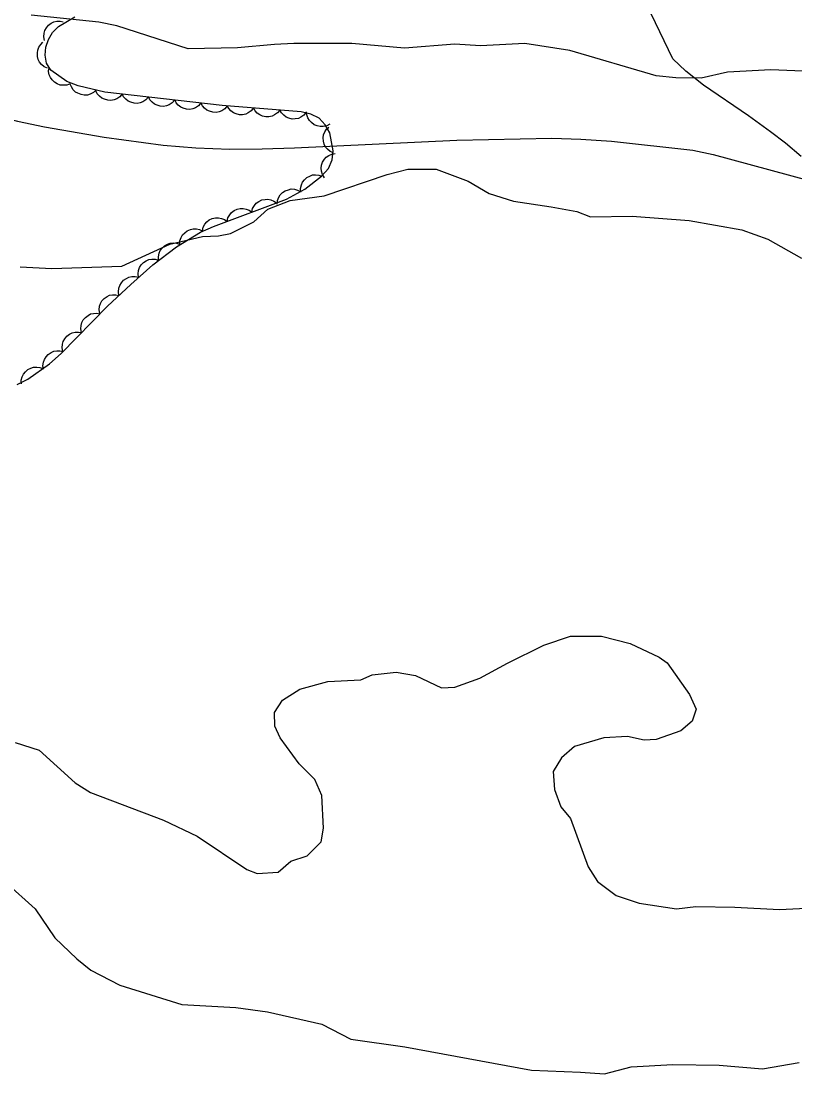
# Model space of a CAD drawing. Extents: x 336540 to 340074, y 5572036 to 5573747.
# Drawn here: x 337988.9 to 338076.7, y 5573248.5 to 5573368 of the extents above; entities that cross this region are included whole.
import ezdxf

# ---------------------------------------------------------------- set-up
doc = ezdxf.new("R2010")
doc.units = 0
for name, color, linetype in [('Niveau 2', 7, 'Continuous'), ('Niveau 22', 7, 'Continuous'), ('Niveau 4', 7, 'Continuous'), ('Niveau 44', 7, 'Continuous')]:
    doc.layers.add(name, color=color, linetype=linetype)

msp = doc.modelspace()

# ---------------------------------------------------------------- linework, layer by layer
at = {"layer": 'Niveau 2'}
for points in [[(338079.38, 5573362.25), (338073.96, 5573362.48), (338069.05, 5573362.23), (338066.04, 5573361.55), (338063.18, 5573361.58), (338060.95, 5573361.81), (338051.15, 5573364.7), (338046.04, 5573365.46), (338040.99, 5573365.21), (338038.1, 5573365.4), (338032.37, 5573364.94), (338026.4, 5573365.48), (338019.81, 5573365.48), (338017.6, 5573365.36), (338013.41, 5573364.97), (338007.82, 5573364.86), (337999.73, 5573367.5), (337997.67, 5573367.9), (337990.02, 5573368.7)], [(337988.77, 5573340.12), (337992.35, 5573339.95), (338000.28, 5573340.21), (338005.75, 5573342.7), (338009.43, 5573343.55), (338011.28, 5573343.64), (338012.63, 5573343.9), (338015.27, 5573345.22), (338016.88, 5573346.65), (338019.38, 5573347.64), (338023.24, 5573348.17), (338030.4, 5573350.59), (338032.74, 5573351.2), (338035.95, 5573351.2), (338039.58, 5573349.86), (338042, 5573348.46), (338044.76, 5573347.58), (338049.02, 5573346.95), (338051.94, 5573346.42), (338053.49, 5573345.81), (338058.22, 5573345.89), (338064.69, 5573345.37), (338070.66, 5573344.31), (338073.6, 5573343.28), (338077.42, 5573341.11)], [(338044.07, 5573295.11), (338048.19, 5573297.18), (338051.2, 5573298.2), (338054.74, 5573298.19), (338058, 5573297.35), (338061.28, 5573295.81), (338062.18, 5573295.17), (338064.72, 5573291.58), (338065.49, 5573289.91), (338065.04, 5573288.54), (338063.75, 5573287.44), (338060.92, 5573286.46), (338059.58, 5573286.39), (338057.69, 5573286.8), (338054.98, 5573286.66), (338051.65, 5573285.65), (338050.19, 5573284.39), (338049.26, 5573282.81), (338049.38, 5573280.79), (338050.13, 5573278.8), (338051.22, 5573277.48), (338053.2, 5573272), (338054.29, 5573270.33), (338056.41, 5573268.75), (338058.99, 5573267.86), (338063.26, 5573267.23), (338065.43, 5573267.51), (338069.85, 5573267.41), (338074.95, 5573267.15), (338080.18, 5573267.43)], [(338005.02, 5573277.32), (338008.84, 5573275.5), (338014.46, 5573271.69), (338015.66, 5573271.25), (338018.02, 5573271.38), (338019.49, 5573272.64), (338021.31, 5573273.24), (338022.91, 5573274.85), (338023.18, 5573276.38), (338022.99, 5573280.12), (338022.21, 5573281.92), (338020.43, 5573283.71), (338018.27, 5573286.65), (338017.67, 5573287.99), (338017.6, 5573289.52), (338018.54, 5573290.91), (338020.5, 5573292.19), (338023.69, 5573293.04), (338027.4, 5573293.23), (338028.72, 5573293.8), (338031.42, 5573294.12), (338033.62, 5573293.72), (338036.58, 5573292.34), (338038.1, 5573292.41), (338040.93, 5573293.42), (338044.07, 5573295.11)], [(337988.17, 5573286.13), (337990.91, 5573285.25), (337995, 5573281.55), (337996.73, 5573280.46), (338005.02, 5573277.32)], [(337987.1, 5573270.28), (337990.47, 5573267.25), (337992.67, 5573263.96), (337995.18, 5573261.54), (337996.77, 5573260.26)], [(337996.77, 5573260.26), (338000.07, 5573258.56), (338007.12, 5573256.38), (338013.24, 5573256.03), (338016.81, 5573255.53), (338022.98, 5573254.15), (338026.28, 5573252.45), (338032.42, 5573251.58), (338046.77, 5573248.92), (338052.36, 5573248.71), (338055.07, 5573248.49), (338058.09, 5573249.31), (338062.81, 5573249.55), (338068.07, 5573249.5), (338073, 5573249.07), (338077.18, 5573249.8)]]:
    msp.add_lwpolyline(points, dxfattribs=at)
at = {"layer": 'Niveau 22'}
msp.add_lwpolyline([(338077.39, 5573352.64), (338075.63, 5573354.15), (338073.91, 5573355.46), (338071.42, 5573357.28), (338066.32, 5573360.74), (338064.29, 5573362.35), (338062.81, 5573363.75), (338060.38, 5573368.86), (338059.09, 5573371.13), (338057.61, 5573373.45), (338054.2, 5573378.46), (338052.58, 5573380.59), (338049.13, 5573384.59), (338046.9, 5573387.97), (338046.4, 5573389.45), (338046.33, 5573390.01), (338043.8, 5573396.22)], dxfattribs=at)
at = {"layer": 'Niveau 4'}
msp.add_lwpolyline([(337967.59, 5573362.91), (337971.12, 5573362.22), (337974.62, 5573361.36), (337977.24, 5573360.56), (337983.13, 5573358.24), (337985.64, 5573357.39), (337988.45, 5573356.65), (337991.52, 5573356.03), (337998.28, 5573354.86), (338005, 5573353.93), (338008.69, 5573353.63), (338012.56, 5573353.49), (338016.21, 5573353.52), (338019.87, 5573353.63), (338038.31, 5573354.51), (338049.08, 5573354.74), (338052.4, 5573354.63), (338055.88, 5573354.4), (338065.1, 5573353.36), (338067.39, 5573352.86), (338078.16, 5573349.95)], dxfattribs=at)
at = {"layer": 'Niveau 44'}
for points in [[(337992.25, 5573362.46), (337991.76, 5573363.26), (337991.6, 5573364.16), (337991.67, 5573365.07), (337991.95, 5573365.95), (337992.44, 5573366.74), (337993.12, 5573367.42), (337994.94, 5573368.52)], [(337991.53, 5573365.83), (337991.45, 5573366.24), (337991.49, 5573366.64), (337991.57, 5573366.96), (337991.74, 5573367.27), (337991.98, 5573367.55), (337992.29, 5573367.77), (337992.58, 5573367.93), (337992.92, 5573368), (337993.29, 5573368.01), (337993.65, 5573367.95)], [(337991.87, 5573362.66), (337991.49, 5573362.83), (337991.18, 5573363.09), (337990.96, 5573363.34), (337990.81, 5573363.66), (337990.72, 5573364.02), (337990.71, 5573364.4), (337990.74, 5573364.72), (337990.88, 5573365.05), (337991.08, 5573365.36), (337991.34, 5573365.61)], [(337988.4, 5573326.78), (337989.62, 5573327.35), (337992.08, 5573329.1), (337993.39, 5573330.29), (337998.67, 5573335.67), (338001.3, 5573338.12), (338003.82, 5573340.35), (338006.48, 5573342.41), (338009.23, 5573344.07), (338010.71, 5573344.7), (338018.99, 5573347.81), (338021.05, 5573348.95), (338022.97, 5573350.41), (338023.75, 5573351.3), (338024.18, 5573352.27), (338024.29, 5573353.28), (338023.9, 5573355.34), (338023.36, 5573356.26), (338022.67, 5573356.99), (338021.76, 5573357.47), (338020.64, 5573357.72), (338011.69, 5573358.45), (337998.37, 5573359.97), (337995.32, 5573360.67), (337994.05, 5573361.18), (337992.25, 5573362.46)], [(337994.43, 5573360.91), (337994.04, 5573360.76), (337993.63, 5573360.74), (337993.3, 5573360.76), (337992.97, 5573360.88), (337992.66, 5573361.07), (337992.39, 5573361.34), (337992.18, 5573361.6), (337992.05, 5573361.93), (337991.98, 5573362.29), (337991.99, 5573362.65)], [(337997.36, 5573360.2), (337997.06, 5573359.92), (337996.69, 5573359.74), (337996.38, 5573359.63), (337996.03, 5573359.62), (337995.66, 5573359.67), (337995.31, 5573359.82), (337995.02, 5573359.97), (337994.78, 5573360.23), (337994.57, 5573360.54), (337994.44, 5573360.87)], [(338000.33, 5573359.75), (338000.05, 5573359.43), (337999.71, 5573359.21), (337999.41, 5573359.07), (337999.06, 5573359.02), (337998.69, 5573359.03), (337998.33, 5573359.14), (337998.02, 5573359.26), (337997.75, 5573359.49), (337997.51, 5573359.77), (337997.35, 5573360.09)], [(338003.31, 5573359.41), (338003.03, 5573359.09), (338002.69, 5573358.87), (338002.39, 5573358.73), (338002.04, 5573358.68), (338001.68, 5573358.69), (338001.31, 5573358.8), (338001, 5573358.92), (338000.73, 5573359.15), (338000.49, 5573359.43), (338000.33, 5573359.75)], [(338006.29, 5573359.07), (338006.02, 5573358.75), (338005.67, 5573358.53), (338005.37, 5573358.39), (338005.02, 5573358.34), (338004.66, 5573358.35), (338004.29, 5573358.46), (338003.99, 5573358.58), (338003.72, 5573358.81), (338003.47, 5573359.09), (338003.31, 5573359.41)], [(338009.27, 5573358.73), (338009, 5573358.41), (338008.65, 5573358.19), (338008.35, 5573358.05), (338008.01, 5573358), (338007.64, 5573358.01), (338007.27, 5573358.12), (338006.97, 5573358.24), (338006.7, 5573358.47), (338006.45, 5573358.75), (338006.29, 5573359.07)], [(338012.25, 5573358.39), (338011.98, 5573358.07), (338011.63, 5573357.85), (338011.33, 5573357.71), (338010.99, 5573357.66), (338010.62, 5573357.67), (338010.25, 5573357.78), (338009.95, 5573357.9), (338009.68, 5573358.13), (338009.43, 5573358.41), (338009.27, 5573358.73)], [(338015.24, 5573358.16), (338014.98, 5573357.83), (338014.64, 5573357.61), (338014.35, 5573357.46), (338014, 5573357.39), (338013.63, 5573357.39), (338013.26, 5573357.49), (338012.96, 5573357.6), (338012.68, 5573357.82), (338012.43, 5573358.09), (338012.25, 5573358.4)], [(338018.23, 5573357.92), (338017.97, 5573357.59), (338017.63, 5573357.36), (338017.34, 5573357.21), (338016.99, 5573357.15), (338016.62, 5573357.15), (338016.25, 5573357.24), (338015.95, 5573357.36), (338015.67, 5573357.57), (338015.42, 5573357.85), (338015.24, 5573358.16)], [(338021.22, 5573357.67), (338020.96, 5573357.35), (338020.62, 5573357.12), (338020.33, 5573356.97), (338019.98, 5573356.91), (338019.61, 5573356.9), (338019.24, 5573357), (338018.94, 5573357.11), (338018.66, 5573357.33), (338018.41, 5573357.6), (338018.23, 5573357.92)], [(338023.91, 5573356.33), (338023.55, 5573356.14), (338023.15, 5573356.06), (338022.82, 5573356.04), (338022.47, 5573356.12), (338022.13, 5573356.26), (338021.83, 5573356.49), (338021.59, 5573356.72), (338021.42, 5573357.03), (338021.3, 5573357.38), (338021.26, 5573357.73)], [(338024.33, 5573353.05), (338023.95, 5573353.21), (338023.64, 5573353.47), (338023.42, 5573353.72), (338023.27, 5573354.04), (338023.17, 5573354.39), (338023.16, 5573354.78), (338023.19, 5573355.1), (338023.32, 5573355.43), (338023.52, 5573355.74), (338023.78, 5573355.99)], [(338023.28, 5573350.24), (338023.06, 5573350.59), (338022.95, 5573350.99), (338022.91, 5573351.31), (338022.96, 5573351.66), (338023.08, 5573352.01), (338023.3, 5573352.33), (338023.5, 5573352.58), (338023.8, 5573352.77), (338024.14, 5573352.92), (338024.5, 5573352.98)], [(338020.6, 5573348.61), (338020.58, 5573349.02), (338020.67, 5573349.42), (338020.79, 5573349.73), (338021.01, 5573350), (338021.28, 5573350.25), (338021.62, 5573350.43), (338021.93, 5573350.55), (338022.28, 5573350.57), (338022.65, 5573350.54), (338022.99, 5573350.42)], [(338017.93, 5573347.22), (338017.97, 5573347.64), (338018.12, 5573348.02), (338018.28, 5573348.3), (338018.54, 5573348.55), (338018.84, 5573348.75), (338019.21, 5573348.88), (338019.52, 5573348.96), (338019.87, 5573348.93), (338020.23, 5573348.84), (338020.55, 5573348.68)], [(338015.05, 5573346.33), (338015.14, 5573346.74), (338015.35, 5573347.09), (338015.55, 5573347.35), (338015.84, 5573347.55), (338016.17, 5573347.71), (338016.55, 5573347.78), (338016.88, 5573347.81), (338017.22, 5573347.73), (338017.56, 5573347.59), (338017.86, 5573347.38)], [(338009.43, 5573344.22), (338009.53, 5573344.63), (338009.73, 5573344.98), (338009.94, 5573345.24), (338010.22, 5573345.44), (338010.56, 5573345.6), (338010.93, 5573345.67), (338011.26, 5573345.7), (338011.6, 5573345.62), (338011.95, 5573345.48), (338012.24, 5573345.27)], [(338012.24, 5573345.27), (338012.34, 5573345.68), (338012.54, 5573346.03), (338012.75, 5573346.29), (338013.03, 5573346.5), (338013.37, 5573346.65), (338013.74, 5573346.73), (338014.07, 5573346.76), (338014.41, 5573346.68), (338014.75, 5573346.54), (338015.05, 5573346.33)], [(338006.87, 5573342.64), (338006.89, 5573343.06), (338007.03, 5573343.44), (338007.18, 5573343.74), (338007.43, 5573343.99), (338007.72, 5573344.21), (338008.08, 5573344.35), (338008.4, 5573344.44), (338008.75, 5573344.42), (338009.11, 5573344.35), (338009.44, 5573344.19)], [(338004.47, 5573340.85), (338004.44, 5573341.27), (338004.53, 5573341.66), (338004.65, 5573341.97), (338004.86, 5573342.25), (338005.14, 5573342.5), (338005.47, 5573342.68), (338005.78, 5573342.81), (338006.13, 5573342.83), (338006.5, 5573342.8), (338006.84, 5573342.69)], [(338002.19, 5573338.9), (338002.13, 5573339.32), (338002.2, 5573339.72), (338002.3, 5573340.04), (338002.49, 5573340.33), (338002.75, 5573340.6), (338003.07, 5573340.8), (338003.36, 5573340.94), (338003.71, 5573340.99), (338004.08, 5573340.98), (338004.43, 5573340.89)], [(337999.97, 5573336.88), (337999.91, 5573337.29), (337999.96, 5573337.7), (338000.05, 5573338.02), (338000.24, 5573338.31), (338000.49, 5573338.59), (338000.81, 5573338.8), (338001.1, 5573338.95), (338001.44, 5573339.01), (338001.82, 5573339.01), (338002.17, 5573338.93)], [(337997.78, 5573334.84), (337997.71, 5573335.25), (337997.77, 5573335.65), (337997.86, 5573335.97), (337998.04, 5573336.27), (337998.29, 5573336.54), (337998.61, 5573336.75), (337998.9, 5573336.9), (337999.25, 5573336.96), (337999.62, 5573336.96), (337999.97, 5573336.88)], [(337995.71, 5573332.66), (337995.63, 5573333.07), (337995.67, 5573333.47), (337995.74, 5573333.79), (337995.92, 5573334.1), (337996.15, 5573334.38), (337996.46, 5573334.61), (337996.74, 5573334.77), (337997.09, 5573334.84), (337997.46, 5573334.86), (337997.81, 5573334.8)], [(337993.61, 5573330.52), (337993.53, 5573330.92), (337993.57, 5573331.33), (337993.64, 5573331.65), (337993.82, 5573331.96), (337994.05, 5573332.24), (337994.36, 5573332.47), (337994.64, 5573332.63), (337994.99, 5573332.7), (337995.36, 5573332.72), (337995.71, 5573332.66)], [(337991.4, 5573328.49), (337991.34, 5573328.9), (337991.41, 5573329.3), (337991.5, 5573329.62), (337991.69, 5573329.91), (337991.94, 5573330.18), (337992.26, 5573330.39), (337992.56, 5573330.54), (337992.9, 5573330.59), (337993.27, 5573330.59), (337993.62, 5573330.5)], [(337988.89, 5573326.83), (337988.88, 5573327.25), (337988.99, 5573327.64), (337989.12, 5573327.94), (337989.34, 5573328.21), (337989.63, 5573328.45), (337989.97, 5573328.62), (337990.28, 5573328.73), (337990.63, 5573328.74), (337991, 5573328.7), (337991.33, 5573328.57)]]:
    msp.add_lwpolyline(points, dxfattribs=at)

doc.saveas('drawing.dxf')
